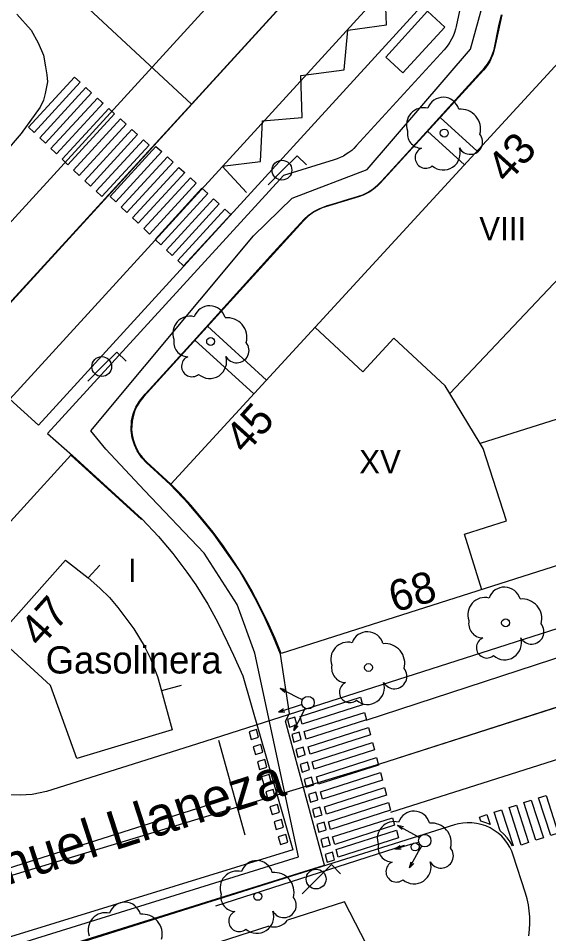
# Model space of a CAD drawing. Extents: x 282771 to 285132, y 4823109 to 4825496.
# Drawn here: x 284381.6 to 284415.7, y 4823599.6 to 4823658.4 of the extents above; entities that cross this region are included whole.
import ezdxf

# ---------------------------------------------------------------- set-up
doc = ezdxf.new("R2010")
doc.units = 0
for name, color, linetype in [('ACERA-BORDILLO', 7, 'Continuous'), ('ACERA-INTERIOR', 7, 'Continuous'), ('APARCAMIENTO', 7, 'Continuous'), ('ARBOL', 7, 'Continuous'), ('BORDILLO', 7, 'Continuous'), ('CALLE-EJE', 7, 'Continuous'), ('CALLE-TEXTO', 7, 'Continuous'), ('CARGA_DESCARGA', 7, 'Continuous'), ('CARRIL-BICI-AREA', 7, 'Continuous'), ('CARRIL-BICI-EJE', 7, 'Continuous'), ('EDIFICIO', 7, 'Continuous'), ('FAROLA', 7, 'Continuous'), ('INTERIOR-EDIFICIO', 7, 'Continuous'), ('MARQUESINA-BUS', 7, 'Continuous'), ('MEDIANERA', 7, 'Continuous'), ('NUM-LOCAL', 7, 'Continuous'), ('NUM-PORTAL', 7, 'Continuous'), ('PASO-PEATONES', 7, 'Continuous'), ('SEMAFORO', 7, 'Continuous'), ('SENAL-VIARIA', 7, 'Continuous'), ('TXT-ALTURA-EDIFICIO', 7, 'Continuous'), ('TXT-EDIFICIOS', 7, 'Continuous'), ('ZONA-VERDE', 7, 'Continuous')]:
    doc.layers.add(name, color=color, linetype=linetype)

msp = doc.modelspace()

# ---------------------------------------------------------------- linework, layer by layer
at = {"layer": 'ACERA-BORDILLO'}
for points in [[(284381.55, 4823658.685), (284382.464, 4823657.654), (284382.921, 4823656.836), (284383.258, 4823656.055), (284383.379, 4823655.301), (284383.477, 4823654.785), (284383.517, 4823654.34), (284383.371, 4823653.583), (284383.266, 4823653.151), (284383.043, 4823652.696), (284381.831, 4823651.016), (284380.686, 4823649.686), (284378.764, 4823651.468), (284372.745, 4823644.91), (284374.425, 4823643.248), (284372.763, 4823641.382), (284370.88, 4823642.897), (284359.701, 4823630.634), (284361.455, 4823628.916), (284359.59, 4823626.866), (284357.541, 4823628.584), (284338.747, 4823607.792)], [(284412.718, 4823658.643), (284412.259, 4823656.476), (284412.219, 4823656.309), (284412.152, 4823656.095), (284412.05, 4823655.843), (284411.949, 4823655.644), (284411.823, 4823655.437), (284411.681, 4823655.24), (284411.539, 4823655.073), (284404.902, 4823647.813), (284404.759, 4823647.667), (284404.589, 4823647.517), (284404.416, 4823647.385), (284404.231, 4823647.265), (284404.018, 4823647.149), (284403.805, 4823647.054), (284403.569, 4823646.97), (284401.391, 4823646.301), (284401.173, 4823646.225), (284400.951, 4823646.129), (284400.616, 4823645.943), (284400.273, 4823645.692), (284399.973, 4823645.404), (284389.703, 4823634.113), (284389.446, 4823633.788), (284389.276, 4823633.507), (284389.137, 4823633.209), (284389.035, 4823632.906), (284388.952, 4823632.511), (284388.926, 4823631.955), (284388.956, 4823631.647), (284389.016, 4823631.351), (284389.121, 4823631.021), (284389.256, 4823630.72), (284389.417, 4823630.445), (284389.594, 4823630.203), (284389.899, 4823629.879), (284391.447, 4823628.465)], [(284375.276, 4823619.669), (284385.026, 4823630.339), (284389.556, 4823626.199)], [(284443.235, 4823627.814), (284393.096, 4823611.759), (284383.446, 4823608.709), (284382.537, 4823608.53), (284381.765, 4823608.472), (284380.855, 4823608.507)], [(284409.685, 4823606.565), (284349.652, 4823587.674), (284348.853, 4823587.393), (284348.068, 4823587.059), (284347.304, 4823586.672), (284346.565, 4823586.234), (284345.857, 4823585.749), (284345.184, 4823585.219), (284344.549, 4823584.649), (284343.958, 4823584.042), (284276.266, 4823509.959), (284275.575, 4823509.113), (284275.024, 4823507.957), (284274.688, 4823507.042), (284274.413, 4823506.099), (284274.22, 4823505.129), (284274.074, 4823503.815)]]:
    msp.add_lwpolyline(points, dxfattribs=at)
at = {"layer": 'ACERA-INTERIOR'}
for points in [[(284411.13, 4823649.876), (284408.764, 4823652.038)], [(284407.954, 4823651.152), (284410.318, 4823648.993)], [(284397.593, 4823635.154), (284393.801, 4823638.618)], [(284392.994, 4823637.731), (284396.78, 4823634.271)]]:
    msp.add_lwpolyline(points, dxfattribs=at)
at = {"layer": 'APARCAMIENTO'}
for points in [[(284436.643, 4823623.949), (284403.976, 4823613.282)], [(284405.592, 4823607.399), (284438.711, 4823617.904)]]:
    msp.add_lwpolyline(points, dxfattribs=at)
at = {"layer": 'ARBOL'}
for centre in [(284409.025, 4823651.038), (284394.005, 4823637.639), (284412.965, 4823619.559), (284404.155, 4823616.689), (284407.146, 4823605.158), (284397.037, 4823601.978)]:
    msp.add_circle(centre, 0.255, dxfattribs=at)
for centre, radius, start, end in [((284408.955, 4823652.298), 1.038, 15.64228, 161.38435), ((284407.695, 4823651.568), 1.097, 75.4318, 200.55608), ((284410.085, 4823651.298), 1.272, 345.03273, 95.79925), ((284407.585, 4823650.998), 0.935, 168.59898, 268.13236), ((284410.695, 4823650.468), 0.797, 208.96246, 38.99103), ((284407.825, 4823649.448), 0.672, 113.73672, 309.4725), ((284408.965, 4823649.748), 1.086, 228.95447, 17.92796), ((284393.935, 4823638.899), 1.038, 15.64228, 161.38435), ((284392.675, 4823638.169), 1.097, 75.4318, 200.55608), ((284395.065, 4823637.899), 1.272, 345.03273, 95.79925), ((284392.565, 4823637.599), 0.935, 168.59898, 268.13236), ((284395.675, 4823637.069), 0.797, 208.96246, 38.99103), ((284392.805, 4823636.049), 0.672, 113.73672, 309.4725), ((284393.945, 4823636.349), 1.086, 228.95447, 17.92796), ((284412.895, 4823620.819), 1.038, 15.64228, 161.38435), ((284411.635, 4823620.089), 1.097, 75.4318, 200.55608), ((284414.025, 4823619.819), 1.272, 345.03273, 95.79925), ((284411.525, 4823619.519), 0.935, 168.59898, 268.13236), ((284414.635, 4823618.989), 0.797, 208.96246, 38.99103), ((284404.085, 4823617.949), 1.038, 15.64228, 161.38435), ((284402.825, 4823617.219), 1.097, 75.4318, 200.55608), ((284411.765, 4823617.969), 0.672, 113.73672, 309.4725), ((284412.905, 4823618.269), 1.086, 228.95447, 17.92796), ((284405.215, 4823616.949), 1.272, 345.03273, 95.79925), ((284402.715, 4823616.649), 0.935, 168.59898, 268.13236), ((284405.825, 4823616.119), 0.797, 208.96246, 38.99103), ((284402.955, 4823615.099), 0.672, 113.73672, 309.4725), ((284404.095, 4823615.399), 1.086, 228.95447, 17.92796), ((284407.076, 4823606.418), 1.038, 15.64228, 161.38435), ((284405.816, 4823605.688), 1.097, 75.4318, 200.55608), ((284408.206, 4823605.418), 1.272, 345.03273, 95.79925), ((284405.706, 4823605.118), 0.935, 168.59898, 268.13236), ((284408.816, 4823604.588), 0.797, 208.96246, 38.99103), ((284396.967, 4823603.238), 1.038, 15.64228, 161.38435), ((284405.946, 4823603.568), 0.672, 113.73672, 309.4725), ((284407.086, 4823603.868), 1.086, 228.95447, 17.92796), ((284395.707, 4823602.508), 1.097, 75.4318, 200.55608), ((284398.097, 4823602.238), 1.272, 345.03273, 95.79925), ((284395.597, 4823601.938), 0.935, 168.59898, 268.13236), ((284398.707, 4823601.408), 0.797, 208.96246, 38.99103), ((284388.489, 4823600.559), 1.038, 15.64228, 161.38435), ((284387.229, 4823599.829), 1.097, 75.4318, 200.55608), ((284389.619, 4823599.559), 1.272, 345.03273, 95.79925), ((284395.837, 4823600.388), 0.672, 113.73672, 309.4725), ((284396.977, 4823600.688), 1.086, 228.95447, 17.92796)]:
    msp.add_arc(centre, radius, start, end, dxfattribs=at)
at = {"layer": 'BORDILLO'}
msp.add_lwpolyline([(284414.461, 4823599.439), (284414.509, 4823599.843), (284414.529, 4823600.248), (284414.523, 4823600.651), (284414.489, 4823601.048), (284414.431, 4823601.438), (284414.348, 4823601.819), (284414.242, 4823602.187), (284413.457, 4823604.627), (284413.363, 4823604.88), (284413.242, 4823605.131), (284413.094, 4823605.377), (284412.919, 4823605.613), (284412.717, 4823605.836), (284412.49, 4823606.04), (284412.24, 4823606.221), (284411.972, 4823606.377), (284411.69, 4823606.504), (284411.397, 4823606.601), (284411.099, 4823606.667), (284410.8, 4823606.702), (284410.506, 4823606.707), (284410.22, 4823606.684), (284409.946, 4823606.636), (284409.685, 4823606.565)], dxfattribs=at)
at = {"layer": 'CALLE-EJE'}
for points in [[(284452.342, 4823718.083), (284392.778, 4823652.894)], [(284356.106, 4823686.938), (284392.778, 4823652.894)], [(284392.778, 4823652.894), (284338.187, 4823593.294)], [(284338.187, 4823593.294), (284346.949, 4823592.97), (284404.881, 4823610.502), (284448.846, 4823624.555)]]:
    msp.add_lwpolyline(points, dxfattribs=at)
at = {"layer": 'CARGA_DESCARGA'}
msp.add_lwpolyline([(284396.311, 4823647.208), (284394.75, 4823648.92), (284397.212, 4823649.22), (284397.332, 4823651.833), (284399.883, 4823652.043), (284399.793, 4823654.745), (284402.584, 4823655.106), (284402.824, 4823657.658), (284405.315, 4823657.988), (284405.195, 4823660.811), (284407.837, 4823660.751), (284407.994, 4823663.957), (284411.356, 4823664.167)], dxfattribs=at)
at = {"layer": 'CARRIL-BICI-AREA'}
msp.add_line((284399.296, 4823604.972), (284346.712, 4823588.768), dxfattribs=at)
for points in [[(284410.491, 4823661.232), (284409.782, 4823657.883), (284409.742, 4823657.713), (284409.68, 4823657.508), (284409.589, 4823657.272), (284409.491, 4823657.066), (284409.384, 4823656.877), (284409.266, 4823656.698), (284409.133, 4823656.524), (284409.013, 4823656.386), (284403.369, 4823650.212), (284403.214, 4823650.054), (284403.072, 4823649.927), (284402.891, 4823649.785), (284402.726, 4823649.672), (284402.537, 4823649.561), (284402.336, 4823649.461), (284402.149, 4823649.382), (284401.947, 4823649.312), (284398.684, 4823648.309), (284383.523, 4823631.717), (284385.126, 4823630.317), (284389.611, 4823626.218), (284390.66, 4823625.101), (284391.584, 4823624.011), (284392.481, 4823622.81), (284393.047, 4823621.996), (284393.82, 4823620.754), (284394.468, 4823619.581), (284395.089, 4823618.297), (284395.475, 4823617.483), (284396.069, 4823616.149), (284399.296, 4823604.972)], [(284399.079, 4823613.731), (284398.498, 4823617.539), (284398.042, 4823618.629), (284397.518, 4823619.829), (284396.993, 4823620.892), (284396.524, 4823621.734), (284395.834, 4823622.934), (284395.034, 4823624.107), (284394.206, 4823625.252), (284393.337, 4823626.329), (284392.605, 4823627.184), (284391.405, 4823628.454), (284390.328, 4823629.434), (284389.887, 4823629.834), (284389.583, 4823630.156), (284389.277, 4823630.615), (284389.101, 4823630.997), (284388.964, 4823631.448), (284388.895, 4823631.93), (284388.918, 4823632.549), (284389.025, 4823632.993), (284389.201, 4823633.413), (284389.43, 4823633.811), (284389.805, 4823634.262), (284390.271, 4823634.767), (284392.881, 4823637.645), (284398.056, 4823643.358), (284400.03, 4823645.524), (284400.27, 4823645.733), (284400.636, 4823645.993), (284401.019, 4823646.197), (284401.508, 4823646.376), (284402.046, 4823646.539), (284402.599, 4823646.71), (284403.447, 4823646.971), (284403.781, 4823647.077), (284404.082, 4823647.207), (284404.441, 4823647.435), (284404.75, 4823647.704), (284405.003, 4823647.965), (284406.599, 4823649.708), (284411.428, 4823655.018), (284411.618, 4823655.231), (284411.801, 4823655.463), (284411.972, 4823655.743), (284412.13, 4823656.102), (284412.222, 4823656.413), (284412.538, 4823657.93), (284412.695, 4823658.644)], [(284260.644, 4823520.74), (284274.212, 4823508.051), (284279.026, 4823513.103), (284293.348, 4823528.804), (284310.654, 4823547.73), (284331.136, 4823570.156), (284343.531, 4823584.357), (284344.589, 4823585.481), (284345.681, 4823586.377), (284347.11, 4823587.052), (284350.443, 4823588.124), (284401.327, 4823603.978), (284398.813, 4823613.239), (284399.079, 4823613.731)]]:
    msp.add_lwpolyline(points, dxfattribs=at)
at = {"layer": 'CARRIL-BICI-EJE'}
msp.add_lwpolyline([(284346.824, 4823588.007), (284349.882, 4823588.905), (284377.076, 4823597.511), (284399.65, 4823604.518), (284396.837, 4823617.611), (284395.71, 4823620.73), (284393.59, 4823624.034), (284389.758, 4823628.072), (284387.271, 4823630.724), (284386.292, 4823631.907), (284396.77, 4823644.429), (284399.25, 4823646.851), (284404.061, 4823648.686), (284410.706, 4823656.436), (284411.97, 4823661.046), (284442.535, 4823694.388), (284565.763, 4823829.056)], dxfattribs=at)
at = {"layer": 'EDIFICIO'}
msp.add_lwpolyline([(284398.535, 4823617.579), (284398.145, 4823618.559), (284397.645, 4823619.689), (284397.155, 4823620.679), (284396.605, 4823621.699), (284396.095, 4823622.579), (284395.505, 4823623.509), (284394.835, 4823624.489), (284394.175, 4823625.379), (284393.505, 4823626.209), (284392.755, 4823627.089), (284391.996, 4823627.909), (284391.446, 4823628.469), (284471.875, 4823715.938), (284527.104, 4823664.218), (284525.604, 4823658.048), (284398.535, 4823617.579)], dxfattribs=at)
at = {"layer": 'FAROLA'}
for p, q in [((284399.567, 4823649.582), (284398.627, 4823648.652)), ((284400.157, 4823648.992), (284399.567, 4823649.582)), ((284398.627, 4823648.652), (284397.697, 4823647.712)), ((284387.981, 4823636.961), (284387.041, 4823636.031)), ((284388.571, 4823636.371), (284387.981, 4823636.961)), ((284387.041, 4823636.031), (284386.111, 4823635.091)), ((284401.766, 4823604.02), (284400.826, 4823603.09)), ((284402.356, 4823603.43), (284401.766, 4823604.02)), ((284400.826, 4823603.09), (284399.896, 4823602.15))]:
    msp.add_line(p, q, dxfattribs=at)
for centre in [(284398.587, 4823648.652), (284387.001, 4823636.031), (284400.786, 4823603.09)]:
    msp.add_circle(centre, 0.637, dxfattribs=at)
at = {"layer": 'INTERIOR-EDIFICIO'}
msp.add_lwpolyline([(284441.515, 4823631.269), (284438.815, 4823639.769), (284411.335, 4823631.079), (284409.375, 4823634.299), (284429.415, 4823655.478), (284422.325, 4823662.048)], dxfattribs=at)
at = {"layer": 'MARQUESINA-BUS'}
msp.add_lwpolyline([(284409.059, 4823657.852), (284407.952, 4823658.864), (284405.264, 4823655.924), (284406.371, 4823654.912), (284409.059, 4823657.852)], dxfattribs=at)
at = {"layer": 'MEDIANERA'}
for points in [[(284409.375, 4823634.299), (284409.085, 4823634.799), (284405.785, 4823637.859), (284403.785, 4823635.699), (284400.715, 4823638.549)], [(284411.445, 4823621.689), (284410.315, 4823625.249), (284413.015, 4823626.109), (284411.535, 4823630.759), (284411.335, 4823631.079)], [(284392.116, 4823615.529), (284390.846, 4823615.179), (284391.526, 4823612.689), (284385.396, 4823610.839), (284383.716, 4823615.539), (284380.286, 4823618.669), (284384.666, 4823623.589), (284386.136, 4823622.449), (284386.879, 4823623.264)], [(284386.136, 4823622.449), (284386.876, 4823621.789), (284387.496, 4823621.189), (284388.046, 4823620.539), (284389.066, 4823619.169), (284389.736, 4823618.079), (284390.116, 4823617.309), (284390.586, 4823616.109), (284390.846, 4823615.179)]]:
    msp.add_lwpolyline(points, dxfattribs=at)
at = {"layer": 'PASO-PEATONES'}
for p, q in [((284399.423, 4823613.496), (284398.947, 4823613.342)), ((284398.947, 4823613.342), (284399.08, 4823612.861)), ((284399.08, 4823612.861), (284399.557, 4823613.015)), ((284396.953, 4823612.7), (284396.477, 4823612.547)), ((284396.477, 4823612.547), (284396.611, 4823612.065)), ((284397.087, 4823612.219), (284396.953, 4823612.7)), ((284399.691, 4823612.531), (284399.215, 4823612.378)), ((284399.215, 4823612.378), (284399.348, 4823611.897)), ((284396.611, 4823612.065), (284397.087, 4823612.219)), ((284399.348, 4823611.897), (284399.825, 4823612.05)), ((284397.221, 4823611.736), (284396.745, 4823611.583)), ((284396.745, 4823611.583), (284396.879, 4823611.101)), ((284396.879, 4823611.101), (284397.355, 4823611.255)), ((284397.355, 4823611.255), (284397.221, 4823611.736)), ((284399.959, 4823611.567), (284399.483, 4823611.414)), ((284399.483, 4823611.414), (284399.617, 4823610.932)), ((284397.489, 4823610.772), (284397.013, 4823610.618)), ((284397.013, 4823610.618), (284397.147, 4823610.136)), ((284397.623, 4823610.29), (284397.489, 4823610.772)), ((284399.617, 4823610.932), (284400.093, 4823611.085)), ((284400.227, 4823610.603), (284399.751, 4823610.449)), ((284397.147, 4823610.136), (284397.623, 4823610.29)), ((284399.751, 4823610.449), (284399.885, 4823609.967)), ((284399.885, 4823609.967), (284400.361, 4823610.121)), ((284397.757, 4823609.807), (284397.281, 4823609.654)), ((284397.281, 4823609.654), (284397.415, 4823609.172)), ((284397.891, 4823609.325), (284397.757, 4823609.807)), ((284400.495, 4823609.639), (284400.019, 4823609.485)), ((284400.019, 4823609.485), (284400.153, 4823609.003)), ((284397.415, 4823609.172), (284397.891, 4823609.325)), ((284398.025, 4823608.843), (284397.549, 4823608.69)), ((284398.159, 4823608.361), (284398.025, 4823608.843)), ((284400.153, 4823609.003), (284400.629, 4823609.156)), ((284397.549, 4823608.69), (284397.683, 4823608.208)), ((284397.683, 4823608.208), (284398.159, 4823608.361)), ((284400.763, 4823608.674), (284400.287, 4823608.521)), ((284400.287, 4823608.521), (284400.421, 4823608.039)), ((284398.293, 4823607.879), (284397.817, 4823607.726)), ((284397.817, 4823607.726), (284397.951, 4823607.243)), ((284398.427, 4823607.397), (284398.293, 4823607.879)), ((284400.421, 4823608.039), (284400.897, 4823608.192)), ((284401.031, 4823607.71), (284400.555, 4823607.557)), ((284397.951, 4823607.243), (284398.427, 4823607.397)), ((284400.555, 4823607.557), (284400.689, 4823607.074)), ((284400.689, 4823607.074), (284401.165, 4823607.228)), ((284398.561, 4823606.915), (284398.085, 4823606.761)), ((284398.085, 4823606.761), (284398.219, 4823606.279)), ((284398.695, 4823606.432), (284398.561, 4823606.915)), ((284401.299, 4823606.746), (284400.823, 4823606.592)), ((284400.823, 4823606.592), (284400.957, 4823606.11)), ((284398.219, 4823606.279), (284398.695, 4823606.432)), ((284398.829, 4823605.95), (284398.353, 4823605.797)), ((284398.963, 4823605.468), (284398.829, 4823605.95)), ((284400.957, 4823606.11), (284401.433, 4823606.264)), ((284398.353, 4823605.797), (284398.487, 4823605.315)), ((284398.487, 4823605.315), (284398.963, 4823605.468)), ((284401.567, 4823605.781), (284401.091, 4823605.628)), ((284401.091, 4823605.628), (284401.225, 4823605.146)), ((284401.225, 4823605.146), (284401.701, 4823605.299)), ((284406.452, 4823605.253), (284394.324, 4823601.348)), ((284401.835, 4823604.817), (284401.359, 4823604.664)), ((284401.359, 4823604.664), (284401.493, 4823604.182)), ((284401.493, 4823604.182), (284401.969, 4823604.335))]:
    msp.add_line(p, q, dxfattribs=at)
for points in [[(284382.653, 4823651.074), (284382.291, 4823651.419), (284385.241, 4823654.636), (284385.611, 4823654.299)], [(284383.378, 4823650.384), (284383.015, 4823650.729), (284385.981, 4823653.963), (284386.35, 4823653.626)], [(284384.005, 4823649.787), (284383.74, 4823650.04), (284386.72, 4823653.29), (284387.012, 4823653.025), (284387.09, 4823652.953), (284384.102, 4823649.695)], [(284384.826, 4823649.005), (284384.464, 4823649.35), (284387.46, 4823652.617), (284387.83, 4823652.281)], [(284385.55, 4823648.315), (284385.188, 4823648.66), (284388.2, 4823651.944), (284388.57, 4823651.608)], [(284386.275, 4823647.625), (284385.913, 4823647.97), (284388.939, 4823651.271), (284389.309, 4823650.935)], [(284387.014, 4823646.952), (284386.652, 4823647.297), (284389.679, 4823650.598), (284390.049, 4823650.262)], [(284387.899, 4823646.619), (284387.537, 4823646.964), (284390.487, 4823650.18), (284390.857, 4823649.844)], [(284388.624, 4823645.929), (284388.262, 4823646.274), (284391.227, 4823649.507), (284391.597, 4823649.171)], [(284389.251, 4823645.332), (284388.986, 4823645.584), (284391.966, 4823648.834), (284392.258, 4823648.569), (284392.336, 4823648.498), (284389.348, 4823645.239)], [(284390.072, 4823644.549), (284389.71, 4823644.894), (284392.706, 4823648.161), (284393.076, 4823647.825)], [(284390.796, 4823643.86), (284390.434, 4823644.205), (284393.446, 4823647.489), (284393.816, 4823647.152)], [(284391.521, 4823643.17), (284391.159, 4823643.515), (284394.186, 4823646.816), (284394.555, 4823646.479)], [(284392.26, 4823642.497), (284391.898, 4823642.842), (284394.925, 4823646.143), (284395.295, 4823645.806)], [(284399.887, 4823613.049), (284399.756, 4823613.532), (284403.629, 4823614.772), (284403.758, 4823614.29)], [(284399.887, 4823613.049), (284399.756, 4823613.532), (284403.629, 4823614.772), (284403.758, 4823614.29)], [(284400.145, 4823612.081), (284400.014, 4823612.564), (284403.887, 4823613.805), (284404.016, 4823613.323)], [(284400.407, 4823611.115), (284400.276, 4823611.598), (284404.145, 4823612.837), (284404.274, 4823612.354)], [(284400.669, 4823610.149), (284400.538, 4823610.632), (284404.403, 4823611.87), (284404.532, 4823611.386)], [(284400.931, 4823609.183), (284400.8, 4823609.666), (284404.661, 4823610.902), (284404.79, 4823610.419)], [(284401.194, 4823608.217), (284401.063, 4823608.7), (284404.919, 4823609.935), (284405.048, 4823609.451)], [(284401.456, 4823607.251), (284401.325, 4823607.734), (284405.177, 4823608.968), (284405.306, 4823608.484)], [(284416.348, 4823606.045), (284415.873, 4823605.892), (284415.093, 4823608.307), (284415.569, 4823608.46)], [(284401.718, 4823606.285), (284401.587, 4823606.768), (284405.435, 4823608), (284405.564, 4823607.517)], [(284414.445, 4823605.431), (284413.969, 4823605.278), (284413.19, 4823607.693), (284413.666, 4823607.846)], [(284415.397, 4823605.738), (284414.921, 4823605.585), (284414.142, 4823608), (284414.617, 4823608.153)], [(284411.373, 4823606.811), (284411.287, 4823607.078), (284411.762, 4823607.232), (284411.967, 4823606.599), (284411.762, 4823606.691), (284411.45, 4823606.794)], [(284412.625, 4823606.187), (284412.622, 4823606.197), (284412.238, 4823607.385), (284412.714, 4823607.539), (284413.456, 4823605.239), (284413.419, 4823605.226), (284413.261, 4823605.489), (284413.073, 4823605.741), (284412.858, 4823605.978)], [(284401.98, 4823605.319), (284401.849, 4823605.802), (284405.693, 4823607.033), (284405.822, 4823606.549)], [(284402.202, 4823604.501), (284402.071, 4823604.984), (284405.951, 4823606.227), (284406.08, 4823605.743)]]:
    msp.add_lwpolyline(points, close=True, dxfattribs=at)
for points in [[(284399.557, 4823613.015), (284399.554, 4823613.024), (284399.423, 4823613.496)], [(284399.825, 4823612.05), (284399.822, 4823612.059), (284399.691, 4823612.531)], [(284400.093, 4823611.085), (284400.09, 4823611.095), (284399.959, 4823611.567)], [(284400.361, 4823610.121), (284400.358, 4823610.13), (284400.227, 4823610.603)], [(284400.629, 4823609.156), (284400.626, 4823609.166), (284400.495, 4823609.639)], [(284400.897, 4823608.192), (284400.894, 4823608.201), (284400.763, 4823608.674)], [(284401.165, 4823607.228), (284401.162, 4823607.237), (284401.031, 4823607.71)], [(284401.433, 4823606.264), (284401.43, 4823606.273), (284401.299, 4823606.746)], [(284401.701, 4823605.299), (284401.698, 4823605.308), (284401.567, 4823605.781)], [(284401.969, 4823604.335), (284401.925, 4823604.492), (284401.835, 4823604.817)]]:
    msp.add_lwpolyline(points, dxfattribs=at)
at = {"layer": 'SEMAFORO'}
for p, q in [((284399.552, 4823614.791), (284398.483, 4823615.335)), ((284398.776, 4823615.074), (284398.483, 4823615.335)), ((284398.867, 4823615.252), (284398.483, 4823615.335)), ((284399.909, 4823614.61), (284399.552, 4823614.791)), ((284399.512, 4823614.184), (284398.369, 4823613.811)), ((284399.889, 4823614.306), (284399.512, 4823614.184)), ((284398.697, 4823614.037), (284398.369, 4823613.811)), ((284398.768, 4823613.822), (284398.369, 4823613.811)), ((284399.359, 4823612.646), (284399.903, 4823613.716)), ((284399.903, 4823613.716), (284400.084, 4823614.072)), ((284399.359, 4823612.646), (284399.442, 4823613.03)), ((284399.62, 4823612.94), (284399.359, 4823612.646)), ((284407.073, 4823605.95), (284406.028, 4823606.539)), ((284406.31, 4823606.265), (284406.028, 4823606.539)), ((284406.408, 4823606.44), (284406.028, 4823606.539)), ((284407.421, 4823605.753), (284407.073, 4823605.95)), ((284407.007, 4823605.344), (284405.849, 4823605.021)), ((284407.388, 4823605.45), (284407.007, 4823605.344)), ((284406.186, 4823605.233), (284405.849, 4823605.021)), ((284406.247, 4823605.015), (284405.849, 4823605.021)), ((284406.787, 4823603.815), (284407.377, 4823604.86)), ((284407.377, 4823604.86), (284407.573, 4823605.208)), ((284406.787, 4823603.815), (284406.887, 4823604.195)), ((284407.061, 4823604.096), (284406.787, 4823603.815))]:
    msp.add_line(p, q, dxfattribs=at)
for centre in [(284400.265, 4823614.429), (284407.77, 4823605.556)]:
    msp.add_circle(centre, 0.4, dxfattribs=at)
at = {"layer": 'SENAL-VIARIA'}
for points in [[(284347.936, 4823609.006), (284439.55, 4823709.272)], [(284442.134, 4823706.911), (284350.519, 4823606.645)], [(284424.339, 4823677.573), (284415.48, 4823667.884), (284382.933, 4823632.257), (284381.087, 4823633.943), (284409.33, 4823664.854), (284409.805, 4823665.365), (284410.165, 4823665.703), (284410.89, 4823666.278), (284411.254, 4823666.524), (284411.986, 4823666.941), (284412.354, 4823667.117), (284413.092, 4823667.41), (284413.462, 4823667.528), (284414.204, 4823667.712), (284414.577, 4823667.778), (284415.48, 4823667.884)], [(284404.881, 4823610.502), (284430.924, 4823618.842)], [(284394.499, 4823612.016), (284396.212, 4823605.939)], [(284354.944, 4823595.538), (284394.871, 4823608.185)]]:
    msp.add_lwpolyline(points, dxfattribs=at)
at = {"layer": 'ZONA-VERDE'}
for p, q in [((284402.619, 4823601.617), (284398.945, 4823600.442)), ((284405.635, 4823595.791), (284402.619, 4823601.617)), ((284397.753, 4823600.061), (284390.233, 4823597.655))]:
    msp.add_line(p, q, dxfattribs=at)
msp.add_arc((284398.078, 4823601.096), 1.086, 252.54978, 322.92029, dxfattribs=at)

# ---------------------------------------------------------------- texts
at = {"layer": 'CALLE-TEXTO'}
msp.add_text('Avenida de Manuel Llaneza', height=2.5, rotation=17.95536, dxfattribs=at).set_placement((284359.714, 4823595.8))
at = {"layer": 'NUM-LOCAL'}
for s, rotation, p in [('68', 15.92004, (284405.804, 4823620.213)), ('47', 47.97004, (284383.045, 4823617.901))]:
    msp.add_text(s, height=2, rotation=rotation, dxfattribs=at).set_placement(p)
at = {"layer": 'NUM-PORTAL'}
for s, p in [('43', (284413.075, 4823647.72)), ('45', (284396.228, 4823630.323))]:
    msp.add_text(s, height=2, rotation=47.97004, dxfattribs=at).set_placement(p)
at = {"layer": 'TXT-ALTURA-EDIFICIO'}
for s, p in [('VIII', (284411.275, 4823644.149)), ('XV', (284403.557, 4823629.159)), ('I', (284388.694, 4823622.189))]:
    msp.add_text(s, height=1.5, rotation=0.00004, dxfattribs=at).set_placement(p)
at = {"layer": 'TXT-EDIFICIOS'}
msp.add_text('Gasolinera', height=1.75, rotation=0.00004, dxfattribs=at).set_placement((284383.396, 4823616.301))

doc.saveas('drawing.dxf')
